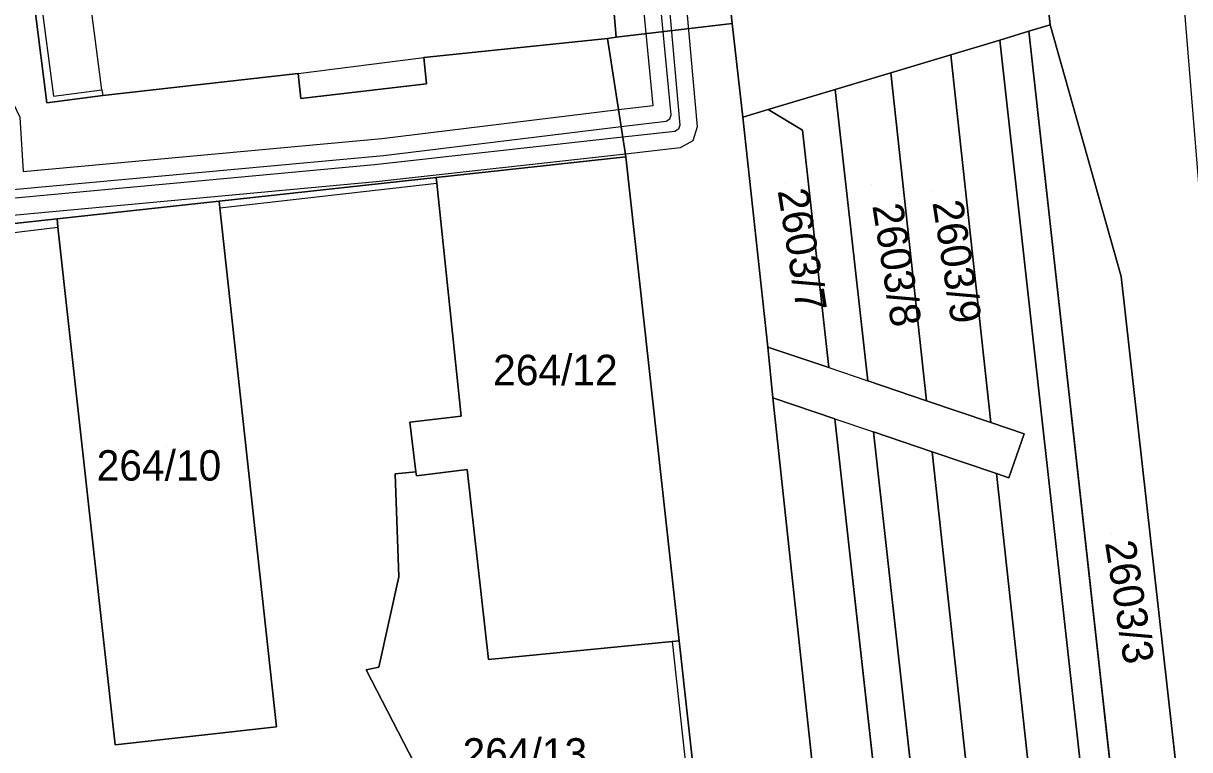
# Model space of a CAD drawing. Extents: x -263423 to -261326, y -1240067 to -1237864.
# Drawn here: x -263338.5 to -263261.9, y -1239051.9 to -1239004.2 of the extents above; entities that cross this region are included whole.
import ezdxf

# ---------------------------------------------------------------- set-up
doc = ezdxf.new("R2010")
doc.units = 0
for name, color, linetype in [('body_kn', 7, 'Continuous'), ('kladpar_druhypozemkov', 7, 'Continuous'), ('kladpar_hranice', 7, 'Continuous'), ('kladpar_parcelnecisla', 7, 'Continuous'), ('kladpar_plochy', 7, 'Continuous'), ('linie', 7, 'Continuous'), ('tarchy_linie', 7, 'Continuous'), ('zappar_hrandruhpozemk', 7, 'Continuous')]:
    doc.layers.add(name, color=color, linetype=linetype)

msp = doc.modelspace()

# ---------------------------------------------------------------- linework, layer by layer
at = {"layer": 'body_kn'}
for p, q in [((-263291.93, -1239004.18), (-263291.93, -1239004.18)), ((-263271.05, -1239004.26), (-263271.05, -1239004.26)), ((-263300.13, -1239005.16), (-263300.13, -1239005.16)), ((-263299.56, -1239005.08), (-263299.56, -1239005.08)), ((-263274.36, -1239005.27), (-263274.36, -1239005.27)), ((-263272.46, -1239004.69), (-263272.46, -1239004.69)), ((-263272.46, -1239004.69), (-263272.46, -1239004.69)), ((-263312.19, -1239006.42), (-263312.19, -1239006.42)), ((-263277.57, -1239006.23), (-263277.57, -1239006.23)), ((-263277.57, -1239006.23), (-263277.57, -1239006.23)), ((-263320.44, -1239007.46), (-263320.44, -1239007.46)), ((-263320.44, -1239007.46), (-263320.44, -1239007.46)), ((-263281.52, -1239007.42), (-263281.52, -1239007.42)), ((-263281.52, -1239007.42), (-263281.52, -1239007.42)), ((-263312.01, -1239008.14), (-263312.01, -1239008.14)), ((-263277.37, -1239008.08), (-263277.37, -1239008.08)), ((-263336.51, -1239008.96), (-263336.51, -1239008.96)), ((-263333.33, -1239008.53), (-263333.33, -1239008.53)), ((-263333.33, -1239008.53), (-263333.33, -1239008.53)), ((-263333.27, -1239008.91), (-263333.27, -1239008.91)), ((-263320.26, -1239009.11), (-263320.26, -1239009.11)), ((-263285.17, -1239008.51), (-263285.17, -1239008.51)), ((-263285.17, -1239008.51), (-263285.17, -1239008.51)), ((-263336.95, -1239009.4), (-263336.95, -1239009.4)), ((-263299.4, -1239009.84), (-263299.4, -1239009.84)), ((-263297.13, -1239009.56), (-263297.13, -1239009.56)), ((-263289.56, -1239009.83), (-263289.56, -1239009.83)), ((-263289.56, -1239009.83), (-263289.56, -1239009.83)), ((-263296.27, -1239010.59), (-263296.27, -1239010.59)), ((-263296.02, -1239010.45), (-263296.02, -1239010.45)), ((-263295.94, -1239010.17), (-263295.94, -1239010.17)), ((-263291.24, -1239010.33), (-263291.24, -1239010.33)), ((-263291.24, -1239010.33), (-263291.24, -1239010.33)), ((-263299.23, -1239010.95), (-263299.23, -1239010.95)), ((-263295.71, -1239011.27), (-263295.71, -1239011.27)), ((-263295.46, -1239011.13), (-263295.46, -1239011.13)), ((-263295.38, -1239010.85), (-263295.38, -1239010.85)), ((-263294.24, -1239010.97), (-263294.24, -1239010.97)), ((-263287.31, -1239011.19), (-263287.31, -1239011.19)), ((-263314.95, -1239011.73), (-263314.95, -1239011.73)), ((-263299.12, -1239011.65), (-263299.12, -1239011.65)), ((-263294.51, -1239011.89), (-263294.51, -1239011.89)), ((-263314.83, -1239012.85), (-263314.83, -1239012.85)), ((-263298.95, -1239012.76), (-263298.95, -1239012.76)), ((-263298.92, -1239012.95), (-263298.92, -1239012.95)), ((-263295.36, -1239012.36), (-263295.36, -1239012.36)), ((-263315.42, -1239013.47), (-263315.42, -1239013.47)), ((-263311.37, -1239014.3), (-263311.37, -1239014.3)), ((-263311.37, -1239014.3), (-263311.37, -1239014.3)), ((-263315.31, -1239014.59), (-263315.31, -1239014.59)), ((-263311.33, -1239014.68), (-263311.33, -1239014.68)), ((-263325.63, -1239015.85), (-263325.63, -1239015.85)), ((-263325.58, -1239016.3), (-263325.58, -1239016.3)), ((-263325.58, -1239016.3), (-263325.58, -1239016.3)), ((-263336.27, -1239017.01), (-263336.27, -1239017.01)), ((-263336.27, -1239017.01), (-263336.27, -1239017.01)), ((-263336.21, -1239017.57), (-263336.21, -1239017.57)), ((-263266.39, -1239020.81), (-263266.39, -1239020.81)), ((-263289.6, -1239025.44), (-263289.6, -1239025.44)), ((-263285.58, -1239026.79), (-263285.58, -1239026.79)), ((-263285.58, -1239026.79), (-263285.58, -1239026.79)), ((-263283.03, -1239027.67), (-263283.03, -1239027.67)), ((-263289.26, -1239028.77), (-263289.26, -1239028.77)), ((-263289.26, -1239028.77), (-263289.26, -1239028.77)), ((-263279.17, -1239028.98), (-263279.17, -1239028.98)), ((-263313.11, -1239030.39), (-263313.11, -1239030.39)), ((-263309.73, -1239029.98), (-263309.73, -1239029.98)), ((-263285.2, -1239030.15), (-263285.2, -1239030.15)), ((-263285.2, -1239030.15), (-263285.2, -1239030.15)), ((-263274.94, -1239030.4), (-263274.94, -1239030.4)), ((-263282.65, -1239031.02), (-263282.65, -1239031.02)), ((-263282.65, -1239031.02), (-263282.65, -1239031.02)), ((-263272.76, -1239031.14), (-263272.76, -1239031.14)), ((-263278.8, -1239032.32), (-263278.8, -1239032.32)), ((-263278.8, -1239032.32), (-263278.8, -1239032.32)), ((-263312.71, -1239033.64), (-263312.71, -1239033.64)), ((-263309.33, -1239033.49), (-263309.33, -1239033.49)), ((-263314.07, -1239033.78), (-263314.07, -1239033.78)), ((-263312.67, -1239033.9), (-263312.67, -1239033.9)), ((-263274.57, -1239033.75), (-263274.57, -1239033.75)), ((-263273.76, -1239034.03), (-263273.76, -1239034.03)), ((-263313.82, -1239040.54), (-263313.82, -1239040.54)), ((-263295.87, -1239044.79), (-263295.87, -1239044.79)), ((-263295.87, -1239044.79), (-263295.87, -1239044.79)), ((-263295.41, -1239044.74), (-263295.41, -1239044.74)), ((-263295.41, -1239044.74), (-263295.41, -1239044.74)), ((-263315.98, -1239046.66), (-263315.98, -1239046.66)), ((-263315.14, -1239046.48), (-263315.14, -1239046.48)), ((-263307.94, -1239045.97), (-263307.94, -1239045.97)), ((-263321.86, -1239050.4), (-263321.86, -1239050.4)), ((-263332.46, -1239051.59), (-263332.46, -1239051.59))]:
    msp.add_line(p, q, dxfattribs=at)
at = {"layer": 'kladpar_druhypozemkov'}
for p, q in [((-263288.44, -1239014.69), (-263288.44, -1239014.69)), ((-263282.81, -1239014.75), (-263282.81, -1239014.75)), ((-263278.75, -1239015.22), (-263278.75, -1239015.22)), ((-263303.08, -1239026.02), (-263303.08, -1239026.02)), ((-263329.07, -1239031.99), (-263329.07, -1239031.99)), ((-263267.05, -1239037.68), (-263267.05, -1239037.68)), ((-263304.51, -1239051.03), (-263304.51, -1239051.03))]:
    msp.add_line(p, q, dxfattribs=at)
at = {"layer": 'kladpar_hranice'}
for points in [[(-263258.11, -1239094.68), (-263266.39, -1239020.81), (-263271.05, -1239004.26), (-263273.45, -1238981.24), (-263272.69, -1238963.38), (-263275.35, -1238940.82), (-263277.02, -1238936.59), (-263263.92, -1238921.66), (-263263.41, -1238921.04), (-263262.39, -1238919.82), (-263261.31, -1238920.2)], [(-263291.24, -1239010.33), (-263291.93, -1239004.18), (-263296.98, -1238957.22), (-263300.35, -1238925), (-263297.46, -1238923.54)], [(-263296.98, -1238957.22), (-263291.93, -1239004.18), (-263299.56, -1239005.08), (-263300, -1238999.91)], [(-263273.45, -1238981.24), (-263271.05, -1239004.26), (-263272.46, -1239004.69), (-263274.36, -1239005.27), (-263277.57, -1239006.23), (-263281.52, -1239007.42), (-263285.17, -1239008.51), (-263289.56, -1239009.83), (-263291.24, -1239010.33)], [(-263338.47, -1238997.27), (-263336.95, -1239009.4), (-263333.27, -1239008.91), (-263320.44, -1239007.46), (-263320.26, -1239009.11), (-263312.01, -1239008.14), (-263312.19, -1239006.42), (-263300.13, -1239005.16), (-263298.92, -1239012.95), (-263311.37, -1239014.3), (-263325.63, -1239015.85), (-263336.27, -1239017.01), (-263346.13, -1239018.08), (-263356.62, -1239019.22), (-263365.37, -1239020.06), (-263366.64, -1239020.19), (-263367.42, -1239020.26), (-263367.39, -1239020.1), (-263366.18, -1239014.62), (-263364.04, -1239004.87), (-263362.65, -1238998.57)], [(-263300, -1238999.91), (-263299.56, -1239005.08), (-263300.13, -1239005.16), (-263312.19, -1239006.42), (-263312.01, -1239008.14), (-263320.26, -1239009.11), (-263320.44, -1239007.46), (-263333.27, -1239008.91), (-263336.95, -1239009.4), (-263338.47, -1238997.27)], [(-263286.63, -1239124.36), (-263290.39, -1239090.28), (-263293.12, -1239065.55), (-263294.3, -1239054.85), (-263295.41, -1239044.74), (-263298.92, -1239012.95), (-263300.13, -1239005.16), (-263299.56, -1239005.08), (-263291.93, -1239004.18), (-263291.24, -1239010.33), (-263289.6, -1239025.44), (-263289.26, -1239028.77), (-263282.56, -1239091.01), (-263282.13, -1239095.12)], [(-263272.46, -1239004.69), (-263271.05, -1239004.26), (-263266.39, -1239020.81), (-263258.11, -1239094.68), (-263262.55, -1239093.99), (-263272.46, -1239004.69)], [(-263289.56, -1239009.83), (-263285.17, -1239008.51), (-263283.03, -1239027.67), (-263279.17, -1239028.98), (-263274.94, -1239030.4), (-263272.76, -1239031.14), (-263273.76, -1239034.03), (-263274.57, -1239033.75), (-263278.8, -1239032.32), (-263282.65, -1239031.02), (-263275.87, -1239091.98), (-263272.26, -1239092.53), (-263268.1, -1239093.16), (-263264.52, -1239093.7), (-263274.36, -1239005.27), (-263272.46, -1239004.69), (-263262.55, -1239093.99), (-263258.11, -1239094.68), (-263257.66, -1239098.85)], [(-263277.57, -1239006.23), (-263274.36, -1239005.27), (-263264.52, -1239093.7), (-263268.1, -1239093.16), (-263274.57, -1239033.75), (-263273.76, -1239034.03), (-263272.76, -1239031.14), (-263274.94, -1239030.4), (-263277.37, -1239008.08), (-263277.57, -1239006.23)], [(-263281.52, -1239007.42), (-263277.57, -1239006.23), (-263277.37, -1239008.08), (-263274.94, -1239030.4), (-263279.17, -1239028.98), (-263281.52, -1239007.42)], [(-263285.17, -1239008.51), (-263281.52, -1239007.42), (-263279.17, -1239028.98), (-263283.03, -1239027.67), (-263285.17, -1239008.51)], [(-263291.24, -1239010.33), (-263289.56, -1239009.83), (-263287.31, -1239011.19), (-263285.58, -1239026.79), (-263289.6, -1239025.44), (-263291.24, -1239010.33)], [(-263285.58, -1239026.79), (-263287.31, -1239011.19), (-263289.56, -1239009.83)], [(-263311.37, -1239014.3), (-263298.92, -1239012.95), (-263295.41, -1239044.74), (-263295.87, -1239044.79), (-263307.94, -1239045.97), (-263309.33, -1239033.49), (-263312.67, -1239033.9), (-263312.71, -1239033.64), (-263313.11, -1239030.39), (-263309.73, -1239029.98), (-263311.33, -1239014.68), (-263311.37, -1239014.3)], [(-263346.13, -1239018.08), (-263336.27, -1239017.01), (-263336.21, -1239017.57), (-263332.46, -1239051.59), (-263321.86, -1239050.4), (-263325.58, -1239016.3), (-263325.63, -1239015.85), (-263311.37, -1239014.3), (-263311.33, -1239014.68), (-263309.73, -1239029.98), (-263313.11, -1239030.39), (-263312.71, -1239033.64), (-263314.07, -1239033.78), (-263313.82, -1239040.54), (-263315.14, -1239046.48), (-263315.98, -1239046.66), (-263310.74, -1239056.8), (-263319.72, -1239057.84), (-263318.97, -1239064.51), (-263318.64, -1239067.94), (-263313.01, -1239067.26), (-263312.25, -1239073.63), (-263323.42, -1239074.94), (-263319.97, -1239105.35)], [(-263336.27, -1239017.01), (-263325.63, -1239015.85), (-263325.58, -1239016.3), (-263321.86, -1239050.4), (-263332.46, -1239051.59), (-263336.21, -1239017.57), (-263336.27, -1239017.01)], [(-263282.13, -1239095.12), (-263282.56, -1239091.01), (-263278.37, -1239091.61), (-263285.2, -1239030.15), (-263289.26, -1239028.77), (-263289.6, -1239025.44), (-263285.58, -1239026.79)], [(-263289.26, -1239028.77), (-263285.2, -1239030.15), (-263278.37, -1239091.61), (-263282.56, -1239091.01), (-263289.26, -1239028.77)], [(-263282.65, -1239031.02), (-263278.8, -1239032.32), (-263272.26, -1239092.53), (-263275.87, -1239091.98), (-263282.65, -1239031.02)], [(-263278.8, -1239032.32), (-263274.57, -1239033.75), (-263268.1, -1239093.16), (-263272.26, -1239092.53), (-263278.8, -1239032.32)], [(-263295.41, -1239044.74), (-263294.3, -1239054.85), (-263294.77, -1239054.9), (-263310.74, -1239056.8), (-263315.98, -1239046.66), (-263315.14, -1239046.48), (-263313.82, -1239040.54), (-263314.07, -1239033.78), (-263312.71, -1239033.64), (-263312.67, -1239033.9), (-263309.33, -1239033.49), (-263307.94, -1239045.97), (-263295.87, -1239044.79), (-263295.41, -1239044.74)]]:
    msp.add_lwpolyline(points, dxfattribs=at)
at = {"layer": 'kladpar_plochy'}
for p, q in [((-263291.93, -1239004.18), (-263296.98, -1238957.22)), ((-263273.45, -1238981.24), (-263271.05, -1239004.26)), ((-263271.05, -1239004.26), (-263273.45, -1238981.24)), ((-263299.56, -1239005.08), (-263291.93, -1239004.18)), ((-263291.24, -1239010.33), (-263291.93, -1239004.18)), ((-263291.93, -1239004.18), (-263291.24, -1239010.33)), ((-263271.05, -1239004.26), (-263272.46, -1239004.69)), ((-263266.39, -1239020.81), (-263271.05, -1239004.26)), ((-263300.13, -1239005.16), (-263299.56, -1239005.08)), ((-263298.92, -1239012.95), (-263300.13, -1239005.16)), ((-263274.36, -1239005.27), (-263277.57, -1239006.23)), ((-263272.46, -1239004.69), (-263274.36, -1239005.27)), ((-263274.36, -1239005.27), (-263272.46, -1239004.69)), ((-263264.52, -1239093.7), (-263274.36, -1239005.27)), ((-263272.46, -1239004.69), (-263262.55, -1239093.99)), ((-263277.57, -1239006.23), (-263281.52, -1239007.42)), ((-263281.52, -1239007.42), (-263285.17, -1239008.51)), ((-263285.17, -1239008.51), (-263289.56, -1239009.83)), ((-263289.56, -1239009.83), (-263285.17, -1239008.51)), ((-263285.17, -1239008.51), (-263283.03, -1239027.67)), ((-263289.56, -1239009.83), (-263291.24, -1239010.33)), ((-263287.31, -1239011.19), (-263289.56, -1239009.83)), ((-263291.24, -1239010.33), (-263289.6, -1239025.44)), ((-263285.58, -1239026.79), (-263287.31, -1239011.19)), ((-263295.41, -1239044.74), (-263298.92, -1239012.95)), ((-263325.63, -1239015.85), (-263311.37, -1239014.3)), ((-263311.37, -1239014.3), (-263311.33, -1239014.68)), ((-263311.33, -1239014.68), (-263309.73, -1239029.98)), ((-263325.58, -1239016.3), (-263325.63, -1239015.85)), ((-263321.86, -1239050.4), (-263325.58, -1239016.3)), ((-263346.13, -1239018.08), (-263336.27, -1239017.01)), ((-263336.27, -1239017.01), (-263336.21, -1239017.57)), ((-263336.21, -1239017.57), (-263332.46, -1239051.59)), ((-263258.11, -1239094.68), (-263266.39, -1239020.81)), ((-263289.26, -1239028.77), (-263289.6, -1239025.44)), ((-263289.6, -1239025.44), (-263285.58, -1239026.79)), ((-263289.6, -1239025.44), (-263289.26, -1239028.77)), ((-263283.03, -1239027.67), (-263279.17, -1239028.98)), ((-263285.2, -1239030.15), (-263289.26, -1239028.77)), ((-263289.26, -1239028.77), (-263282.56, -1239091.01)), ((-263279.17, -1239028.98), (-263274.94, -1239030.4)), ((-263309.73, -1239029.98), (-263313.11, -1239030.39)), ((-263313.11, -1239030.39), (-263312.71, -1239033.64)), ((-263278.37, -1239091.61), (-263285.2, -1239030.15)), ((-263274.94, -1239030.4), (-263272.76, -1239031.14)), ((-263278.8, -1239032.32), (-263282.65, -1239031.02)), ((-263282.65, -1239031.02), (-263275.87, -1239091.98)), ((-263272.76, -1239031.14), (-263273.76, -1239034.03)), ((-263274.57, -1239033.75), (-263278.8, -1239032.32)), ((-263312.71, -1239033.64), (-263314.07, -1239033.78)), ((-263314.07, -1239033.78), (-263313.82, -1239040.54)), ((-263273.76, -1239034.03), (-263274.57, -1239033.75)), ((-263313.82, -1239040.54), (-263315.14, -1239046.48)), ((-263294.3, -1239054.85), (-263295.41, -1239044.74)), ((-263315.14, -1239046.48), (-263315.98, -1239046.66)), ((-263315.98, -1239046.66), (-263310.74, -1239056.8)), ((-263332.46, -1239051.59), (-263321.86, -1239050.4))]:
    msp.add_line(p, q, dxfattribs=at)
for points in [[(-263296.98, -1238957.22), (-263291.93, -1239004.18), (-263299.56, -1239005.08), (-263300, -1238999.91)], [(-263338.47, -1238997.27), (-263336.95, -1239009.4), (-263333.27, -1239008.91), (-263320.44, -1239007.46), (-263320.26, -1239009.11), (-263312.01, -1239008.14), (-263312.19, -1239006.42), (-263300.13, -1239005.16), (-263298.92, -1239012.95), (-263311.37, -1239014.3), (-263325.63, -1239015.85), (-263336.27, -1239017.01), (-263346.13, -1239018.08), (-263356.62, -1239019.22), (-263365.37, -1239020.06), (-263366.64, -1239020.19), (-263367.42, -1239020.26), (-263367.39, -1239020.1), (-263366.18, -1239014.62), (-263364.04, -1239004.87), (-263362.65, -1238998.57)], [(-263300, -1238999.91), (-263299.56, -1239005.08), (-263300.13, -1239005.16), (-263312.19, -1239006.42), (-263312.01, -1239008.14), (-263320.26, -1239009.11), (-263320.44, -1239007.46), (-263333.27, -1239008.91), (-263336.95, -1239009.4), (-263338.47, -1238997.27)]]:
    msp.add_lwpolyline(points, dxfattribs=at)
for points in [[(-263272.46, -1239004.69), (-263271.05, -1239004.26), (-263266.39, -1239020.81), (-263258.11, -1239094.68), (-263262.55, -1239093.99)], [(-263277.57, -1239006.23), (-263274.36, -1239005.27), (-263264.52, -1239093.7), (-263268.1, -1239093.16), (-263274.57, -1239033.75), (-263273.76, -1239034.03), (-263272.76, -1239031.14), (-263274.94, -1239030.4), (-263277.37, -1239008.08)], [(-263281.52, -1239007.42), (-263277.57, -1239006.23), (-263277.37, -1239008.08), (-263274.94, -1239030.4), (-263279.17, -1239028.98)], [(-263285.17, -1239008.51), (-263281.52, -1239007.42), (-263279.17, -1239028.98), (-263283.03, -1239027.67)], [(-263291.24, -1239010.33), (-263289.56, -1239009.83), (-263287.31, -1239011.19), (-263285.58, -1239026.79), (-263289.6, -1239025.44)], [(-263311.37, -1239014.3), (-263298.92, -1239012.95), (-263295.41, -1239044.74), (-263295.87, -1239044.79), (-263307.94, -1239045.97), (-263309.33, -1239033.49), (-263312.67, -1239033.9), (-263312.71, -1239033.64), (-263313.11, -1239030.39), (-263309.73, -1239029.98), (-263311.33, -1239014.68)], [(-263336.27, -1239017.01), (-263325.63, -1239015.85), (-263325.58, -1239016.3), (-263321.86, -1239050.4), (-263332.46, -1239051.59), (-263336.21, -1239017.57)], [(-263289.26, -1239028.77), (-263285.2, -1239030.15), (-263278.37, -1239091.61), (-263282.56, -1239091.01)], [(-263282.65, -1239031.02), (-263278.8, -1239032.32), (-263272.26, -1239092.53), (-263275.87, -1239091.98)], [(-263278.8, -1239032.32), (-263274.57, -1239033.75), (-263268.1, -1239093.16), (-263272.26, -1239092.53)], [(-263295.41, -1239044.74), (-263294.3, -1239054.85), (-263294.77, -1239054.9), (-263310.74, -1239056.8), (-263315.98, -1239046.66), (-263315.14, -1239046.48), (-263313.82, -1239040.54), (-263314.07, -1239033.78), (-263312.71, -1239033.64), (-263312.67, -1239033.9), (-263309.33, -1239033.49), (-263307.94, -1239045.97), (-263295.87, -1239044.79)]]:
    msp.add_lwpolyline(points, close=True, dxfattribs=at)
at = {"layer": 'linie'}
msp.add_lwpolyline([(-263286.63, -1239124.36), (-263290.39, -1239090.28), (-263293.12, -1239065.55), (-263294.3, -1239054.85), (-263295.41, -1239044.74), (-263298.92, -1239012.95), (-263300.13, -1239005.16), (-263299.56, -1239005.08), (-263291.93, -1239004.18), (-263296.98, -1238957.22), (-263300.35, -1238925), (-263300.63, -1238922.32), (-263318.75, -1238915.36), (-263334.72, -1238909.49)], dxfattribs=at)
at = {"layer": 'tarchy_linie'}
for points in [[(-263252.22, -1239103.44), (-263258.57, -1239048), (-263263.19, -1238991.32), (-263269.43, -1238939.62), (-263270.23, -1238928.85), (-263268.71, -1238927.12), (-263266.75, -1238924.88), (-263265.28, -1238923.21)], [(-263295.2, -1239000.18), (-263294.24, -1239010.97), (-263294.51, -1239011.89), (-263295.36, -1239012.36), (-263298.95, -1239012.76), (-263315.31, -1239014.59), (-263339.87, -1239016.86), (-263340.81, -1239016.56), (-263341.26, -1239015.69), (-263341.56, -1239012.05), (-263355.03, -1239013.15), (-263355.96, -1239012.82), (-263356.39, -1239011.94), (-263356.52, -1239009.64), (-263355.29, -1239005), (-263363.65, -1239003.09)], [(-263296.32, -1239000.3), (-263295.38, -1239010.85), (-263295.46, -1239011.13), (-263295.71, -1239011.27), (-263299.12, -1239011.65), (-263315.42, -1239013.47), (-263339.75, -1239015.72), (-263340.02, -1239015.63), (-263340.15, -1239015.37), (-263340.5, -1239011.2), (-263340.64, -1239010.95), (-263340.92, -1239010.87), (-263354.88, -1239012.01), (-263355.15, -1239011.91), (-263355.28, -1239011.65), (-263355.38, -1239009.78), (-263354.99, -1239008.52), (-263353.93, -1239004.15)], [(-263353.13, -1239003), (-263353.34, -1239004.49), (-263354.59, -1239009.13), (-263354.4, -1239011.05), (-263354.27, -1239011.3), (-263353.99, -1239011.38), (-263340.22, -1239010.26), (-263339.95, -1239010.36), (-263339.83, -1239010.62), (-263339.58, -1239014.76), (-263339.44, -1239015.01), (-263339.17, -1239015.09), (-263314.83, -1239012.85), (-263299.23, -1239010.95), (-263296.27, -1239010.59), (-263296.02, -1239010.45), (-263295.94, -1239010.17), (-263296.91, -1239000.15)], [(-263351.88, -1239002.17), (-263352.24, -1239004.72), (-263353.45, -1239009.22), (-263353.36, -1239010.2), (-263340.07, -1239009.12), (-263339.13, -1239009.46), (-263338.72, -1239010.33), (-263338.5, -1239013.9), (-263314.95, -1239011.73), (-263299.4, -1239009.84), (-263297.13, -1239009.56), (-263298.03, -1239000.27)]]:
    msp.add_lwpolyline(points, dxfattribs=at)
at = {"layer": 'zappar_hrandruhpozemk'}
for p, q in [((-263333.33, -1239008.53), (-263335.04, -1238995.47)), ((-263337.66, -1239000.18), (-263336.51, -1239008.96)), ((-263320.44, -1239007.46), (-263312.19, -1239006.42)), ((-263325.58, -1239016.3), (-263311.33, -1239014.68)), ((-263346.05, -1239018.75), (-263336.21, -1239017.57)), ((-263285.58, -1239026.79), (-263283.03, -1239027.67)), ((-263285.2, -1239030.15), (-263282.65, -1239031.02)), ((-263295.87, -1239044.79), (-263294.77, -1239054.9))]:
    msp.add_line(p, q, dxfattribs=at)
msp.add_lwpolyline([(-263336.51, -1239008.96), (-263333.33, -1239008.53), (-263333.27, -1239008.91)], dxfattribs=at)

# ---------------------------------------------------------------- texts
at = {"layer": 'kladpar_parcelnecisla'}
for s, p in [('2603/7', (-263288.953, -1239015.165)), ('2603/9', (-263278.791, -1239015.938)), ('2603/8', (-263282.735, -1239016.145)), ('2603/3', (-263267.457, -1239038.297))]:
    msp.add_text(s, height=2, rotation=279, dxfattribs=at).set_placement(p)
for s, p in [('264/12', (-263307.634, -1239027.95)), ('264/10', (-263333.669, -1239034.22)), ('264/13', (-263309.64, -1239053.15))]:
    msp.add_text(s, height=2, dxfattribs=at).set_placement(p)

doc.saveas('drawing.dxf')
